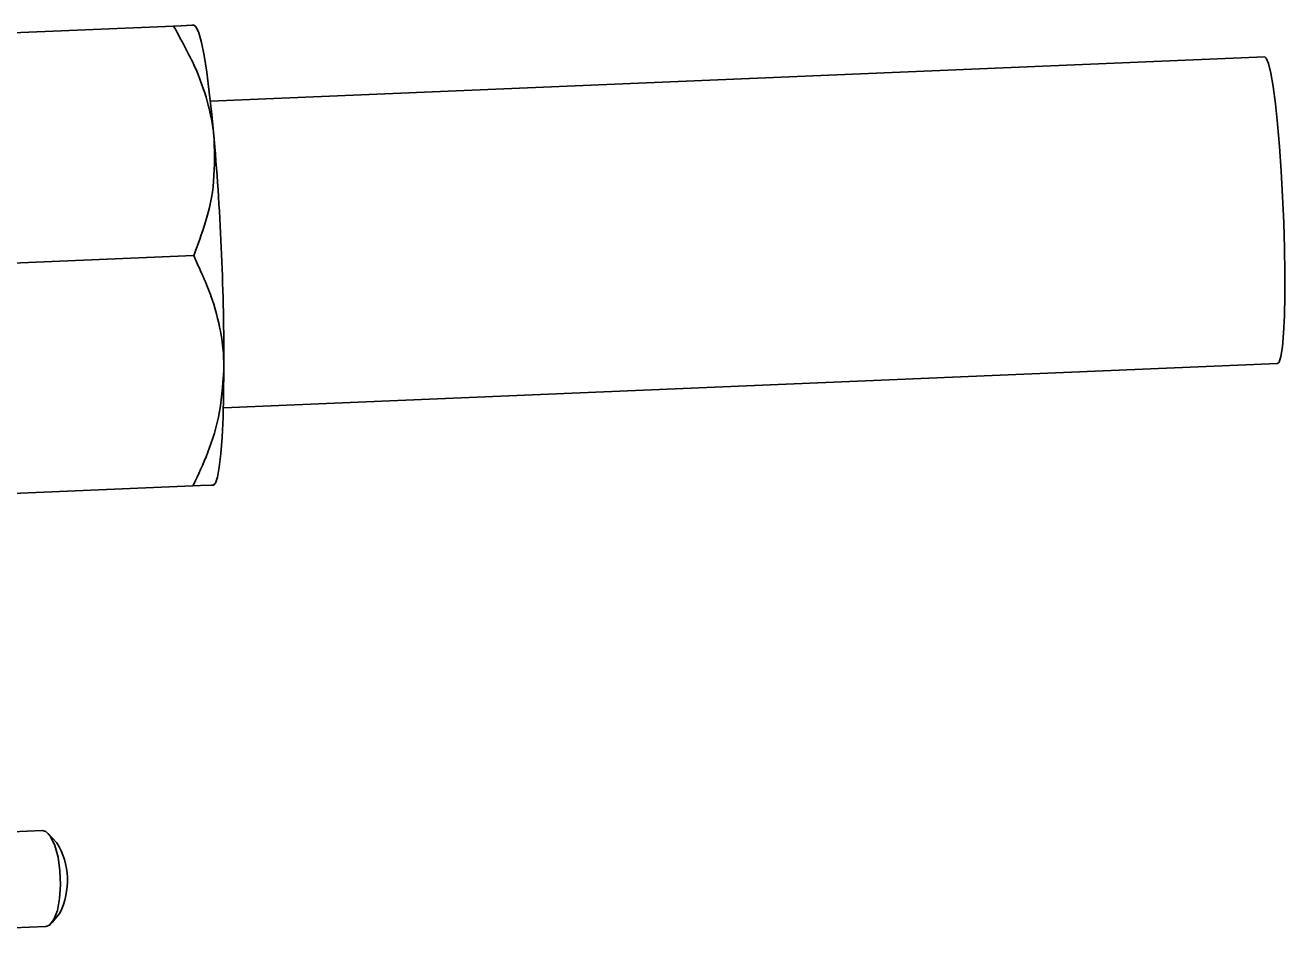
# Model space of a CAD drawing. Extents: x 9538 to 81668, y 7600 to 11751.
# Drawn here: x 25900.789 to 25904.21, y 9746.924 to 9749.386 of the extents above; entities that cross this region are included whole.
import ezdxf

# ---------------------------------------------------------------- set-up
doc = ezdxf.new("R2010")
doc.units = 0
doc.layers.add('dsnStdTable', color=7, linetype='Continuous')

msp = doc.modelspace()

# ---------------------------------------------------------------- linework, layer by layer
at = {"layer": 'dsnStdTable'}
for p, q in [((25901.1922, 9749.3833), (25900.622, 9749.3593)), ((25901.1922, 9749.3833), (25900.622, 9749.3593)), ((25901.2516, 9749.3832), (25901.2492, 9749.3857)), ((25901.2516, 9749.3832), (25901.2492, 9749.3857)), ((25904.1553, 9749.2998), (25901.2923, 9749.179)), ((25904.1553, 9749.2998), (25901.2923, 9749.179)), ((25901.2469, 9748.7601), (25900.6766, 9748.736)), ((25901.2469, 9748.7601), (25900.6766, 9748.736)), ((25901.3274, 9748.3464), (25904.1904, 9748.4672)), ((25901.3274, 9748.3464), (25904.1904, 9748.4672)), ((25901.2449, 9748.1344), (25900.6747, 9748.1104)), ((25901.2449, 9748.1344), (25900.6747, 9748.1104)), ((25901.3019, 9748.1368), (25901.3041, 9748.1395)), ((25901.3019, 9748.1368), (25901.3041, 9748.1395)), ((25900.8353, 9747.1988), (25900.466, 9747.184)), ((25900.8353, 9747.1988), (25900.466, 9747.184)), ((25900.8753, 9747.1657), (25900.8518, 9747.1905)), ((25900.8753, 9747.1657), (25900.8518, 9747.1905)), ((25900.8615, 9746.9481), (25900.883, 9746.9746)), ((25900.8615, 9746.9481), (25900.883, 9746.9746)), ((25900.4765, 9746.9238), (25900.8457, 9746.9385)), ((25900.4765, 9746.9238), (25900.8457, 9746.9385))]:
    msp.add_line(p, q, dxfattribs=at)
for points in [[(25901.247, 9749.3856), (25901.2421, 9749.3854), (25901.2129, 9749.3842), (25901.1922, 9749.3833)], [(25901.247, 9749.3856), (25901.2421, 9749.3854), (25901.2129, 9749.3842), (25901.1922, 9749.3833)], [(25901.3026, 9749.0752), (25901.2962, 9749.143), (25901.2893, 9749.2042), (25901.2823, 9749.2578), (25901.275, 9749.303), (25901.2677, 9749.3389), (25901.2605, 9749.3649), (25901.2536, 9749.3806), (25901.247, 9749.3856)], [(25901.3026, 9749.0752), (25901.2962, 9749.143), (25901.2893, 9749.2042), (25901.2823, 9749.2578), (25901.275, 9749.303), (25901.2677, 9749.3389), (25901.2605, 9749.3649), (25901.2536, 9749.3806), (25901.247, 9749.3856)], [(25904.1553, 9749.2998), (25904.1596, 9749.2966), (25904.1656, 9749.2819), (25904.1719, 9749.2558), (25904.1782, 9749.219), (25904.1843, 9749.1725), (25904.1901, 9749.1178), (25904.1954, 9749.0562), (25904.2, 9748.9897), (25904.2039, 9748.9202), (25904.2069, 9748.8496), (25904.2089, 9748.7799), (25904.2098, 9748.7133), (25904.2097, 9748.6515), (25904.2086, 9748.5964), (25904.2064, 9748.5496), (25904.2032, 9748.5124), (25904.1992, 9748.4859), (25904.1944, 9748.4707), (25904.1904, 9748.4672)], [(25904.1553, 9749.2998), (25904.1596, 9749.2966), (25904.1656, 9749.2819), (25904.1719, 9749.2558), (25904.1782, 9749.219), (25904.1843, 9749.1725), (25904.1901, 9749.1178), (25904.1954, 9749.0562), (25904.2, 9748.9897), (25904.2039, 9748.9202), (25904.2069, 9748.8496), (25904.2089, 9748.7799), (25904.2098, 9748.7133), (25904.2097, 9748.6515), (25904.2086, 9748.5964), (25904.2064, 9748.5496), (25904.2032, 9748.5124), (25904.1992, 9748.4859), (25904.1944, 9748.4707), (25904.1904, 9748.4672)], [(25901.2996, 9748.1367), (25901.3058, 9748.1423), (25901.3114, 9748.1585), (25901.3164, 9748.1851), (25901.3207, 9748.2214), (25901.3241, 9748.267), (25901.3266, 9748.3211), (25901.3282, 9748.3827), (25901.329, 9748.4507)], [(25901.2996, 9748.1367), (25901.3058, 9748.1423), (25901.3114, 9748.1585), (25901.3164, 9748.1851), (25901.3207, 9748.2214), (25901.3241, 9748.267), (25901.3266, 9748.3211), (25901.3282, 9748.3827), (25901.329, 9748.4507)], [(25901.2996, 9748.1367), (25901.2948, 9748.1365), (25901.2656, 9748.1353), (25901.2449, 9748.1344)], [(25901.2996, 9748.1367), (25901.2948, 9748.1365), (25901.2656, 9748.1353), (25901.2449, 9748.1344)], [(25900.8673, 9746.9569), (25900.8767, 9746.9815), (25900.8829, 9747.0138), (25900.8853, 9747.051), (25900.8837, 9747.0898), (25900.8784, 9747.1267), (25900.8696, 9747.1584), (25900.8582, 9747.1822), (25900.8453, 9747.1959), (25900.8353, 9747.1988)], [(25900.8673, 9746.9569), (25900.8767, 9746.9815), (25900.8829, 9747.0138), (25900.8853, 9747.051), (25900.8837, 9747.0898), (25900.8784, 9747.1267), (25900.8696, 9747.1584), (25900.8582, 9747.1822), (25900.8453, 9747.1959), (25900.8353, 9747.1988)], [(25900.8457, 9746.9385), (25900.8555, 9746.9422), (25900.8673, 9746.9569)], [(25900.8457, 9746.9385), (25900.8555, 9746.9422), (25900.8673, 9746.9569)]]:
    msp.add_lwpolyline(points, dxfattribs=at)
for centre, radius, start, end in [((25893.9736, 9748.4527), 7.3554, 359.98468, 4.85469), ((25893.9736, 9748.4527), 7.3554, 359.98468, 4.85469), ((25900.706, 9747.0633), 0.198, 333.4059, 31.1754), ((25900.706, 9747.0633), 0.198, 333.4059, 31.1754)]:
    msp.add_arc(centre, radius, start, end, dxfattribs=at)
for points in [[(25901.1922, 9749.3833), (25901.2183, 9749.336), (25901.2575, 9749.2647), (25901.2902, 9749.1609), (25901.2998, 9749.1054), (25901.3024, 9749.0767), (25901.3026, 9749.0752)], [(25901.1922, 9749.3833), (25901.2183, 9749.336), (25901.2575, 9749.2647), (25901.2902, 9749.1609), (25901.2998, 9749.1054), (25901.3024, 9749.0767), (25901.3026, 9749.0752)], [(25901.3026, 9749.0752), (25901.3032, 9749.0314), (25901.3046, 9748.9422), (25901.2763, 9748.8372), (25901.2535, 9748.7775), (25901.2469, 9748.7601)], [(25901.3026, 9749.0752), (25901.3032, 9749.0314), (25901.3046, 9748.9422), (25901.2763, 9748.8372), (25901.2535, 9748.7775), (25901.2469, 9748.7601)], [(25901.2469, 9748.7601), (25901.2686, 9748.7124), (25901.3014, 9748.6403), (25901.3244, 9748.5363), (25901.3289, 9748.4809), (25901.3289, 9748.4522), (25901.329, 9748.4507)], [(25901.2469, 9748.7601), (25901.2686, 9748.7124), (25901.3014, 9748.6403), (25901.3244, 9748.5363), (25901.3289, 9748.4809), (25901.3289, 9748.4522), (25901.329, 9748.4507)], [(25901.329, 9748.4507), (25901.3256, 9748.4067), (25901.3186, 9748.316), (25901.2811, 9748.2115), (25901.2531, 9748.1519), (25901.2449, 9748.1344)], [(25901.329, 9748.4507), (25901.3256, 9748.4067), (25901.3186, 9748.316), (25901.2811, 9748.2115), (25901.2531, 9748.1519), (25901.2449, 9748.1344)]]:
    msp.add_open_spline(points, degree=3, dxfattribs=at)

doc.saveas('drawing.dxf')
